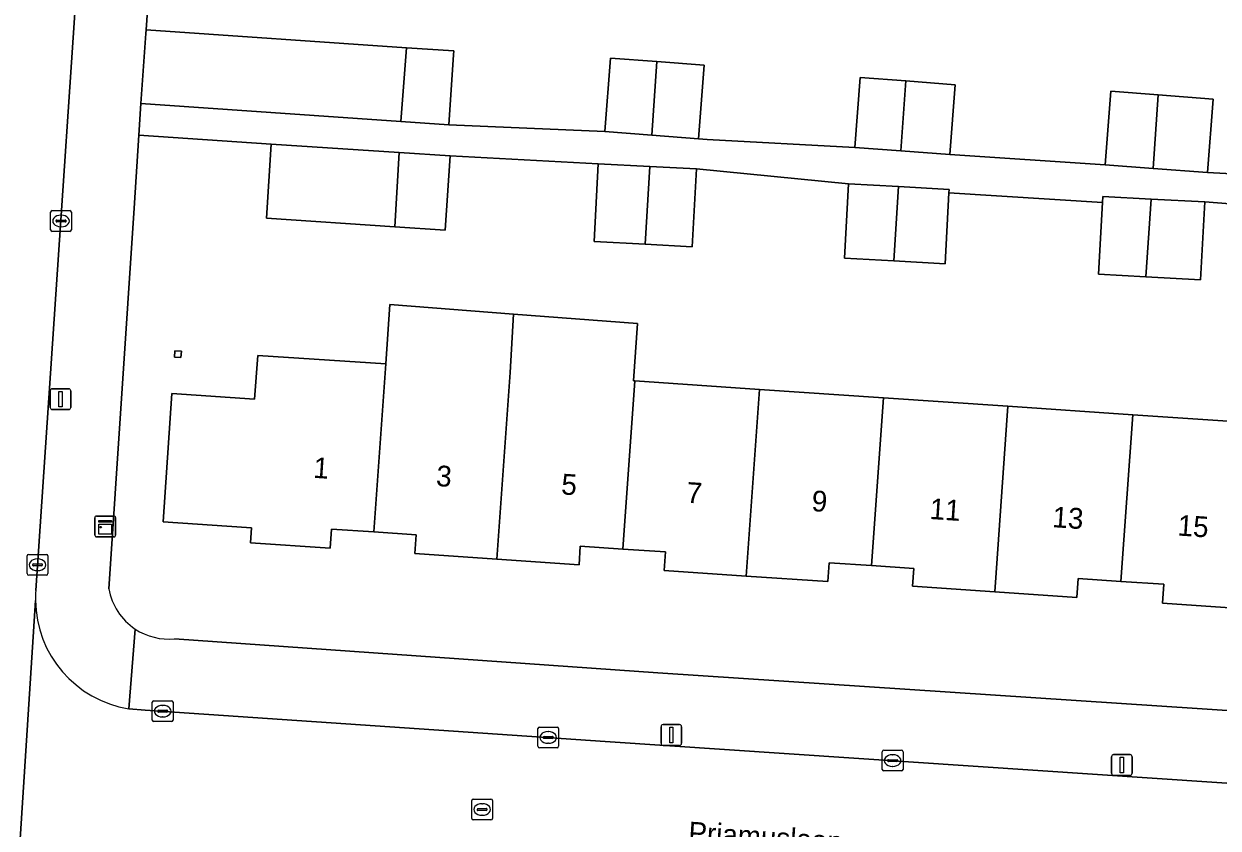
# Model space of a CAD drawing. Extents: x 161848 to 162726, y 385382 to 386521.
# Drawn here: x 162231 to 162288.5, y 385539 to 385577.7 of the extents above; entities that cross this region are included whole.
import ezdxf

# ---------------------------------------------------------------- set-up
doc = ezdxf.new("R2010")
doc.units = 0
for name, color, linetype in [('IMGEO_Erf', 7, 'Continuous'), ('IMGEO_Kast', 7, 'Continuous'), ('IMGEO_Kolk', 7, 'Continuous'), ('IMGEO_Lichtmast', 7, 'Continuous'), ('IMGEO_Openbare_ruimte_label', 7, 'Continuous'), ('IMGEO_Pand', 7, 'Continuous'), ('IMGEO_Pand_nummerreeks', 7, 'Continuous'), ('IMGEO_Rijbaan_lokaal_open', 7, 'Continuous'), ('IMGEO_Rioolput', 7, 'Continuous'), ('IMGEO_Voetpad_open', 7, 'Continuous')]:
    doc.layers.add(name, color=color, linetype=linetype)

msp = doc.modelspace()

# ---------------------------------------------------------------- linework, layer by layer
at = {"layer": 'IMGEO_Erf'}
for points in [[(162237.991, 385593.891), (162236.867, 385577.443), (162249.409, 385576.578), (162251.69, 385576.42), (162251.677, 385576.237), (162251.443, 385572.864), (162258.955, 385572.537), (162259.226, 385576.078), (162261.467, 385575.906), (162263.745, 385575.731), (162263.474, 385572.191), (162263.883, 385572.16), (162271, 385571.777), (162271.258, 385575.147), (162273.449, 385574.979), (162275.823, 385574.797), (162275.565, 385571.428), (162283.04, 385570.943), (162283.311, 385574.484), (162285.599, 385574.309), (162288.239, 385574.106), (162287.968, 385570.566), (162295.039, 385570.185)], [(162294.934, 385568.591), (162287.846, 385569.148), (162287.638, 385565.399), (162285.001, 385565.545), (162282.731, 385565.671), (162282.923, 385569.125), (162275.525, 385569.596), (162275.335, 385566.177), (162272.875, 385566.313), (162270.488, 385566.446), (162270.686, 385570.021), (162263.364, 385570.738), (162263.156, 385566.989), (162260.898, 385567.114), (162258.436, 385567.25), (162258.642, 385570.986), (162251.508, 385571.363), (162251.271, 385567.791), (162248.852, 385567.952), (162242.662, 385568.363), (162242.899, 385571.935), (162236.521, 385572.359), (162236.288, 385568.85), (162235.071, 385550.525)], [(162289.754, 385549.562), (162285.811, 385549.83), (162285.872, 385550.736), (162283.808, 385550.876), (162281.743, 385551.016), (162281.681, 385550.105), (162277.726, 385550.373), (162273.77, 385550.642), (162273.828, 385551.499), (162271.795, 385551.637), (162269.762, 385551.776), (162269.7, 385550.865), (162265.76, 385551.133), (162261.82, 385551.401), (162261.881, 385552.298), (162259.829, 385552.437), (162257.776, 385552.577), (162257.715, 385551.68), (162253.762, 385551.948), (162249.809, 385552.217), (162249.871, 385553.119), (162247.831, 385553.258), (162245.79, 385553.397), (162245.727, 385552.47), (162241.903, 385552.73), (162241.952, 385553.453), (162241.7, 385553.469), (162237.697, 385553.753), (162238.104, 385559.923), (162242.094, 385559.652), (162242.249, 385561.76), (162248.408, 385561.348), (162248.612, 385564.215), (162254.565, 385563.752), (162260.523, 385563.289), (162260.34, 385560.537), (162260.407, 385560.532), (162266.402, 385560.125), (162272.372, 385559.719), (162278.364, 385559.312), (162284.381, 385558.904), (162290.392, 385558.495)], [(162238.237, 385548.11), (162261.502, 385546.47), (162307.85, 385543.401)]]:
    msp.add_lwpolyline(points, dxfattribs=at)
msp.add_lwpolyline([(162238.567, 385561.964), (162238.549, 385561.664), (162238.238, 385561.683), (162238.257, 385561.983)], close=True, dxfattribs=at)
for centre, radius, start, end in [((162237.969, 385551.037), 2.943, 190.02141, 236.51032), ((162237.963, 385551.034), 2.937, 236.5703, 275.35721)]:
    msp.add_arc(centre, radius, start, end, dxfattribs=at)
at = {"layer": 'IMGEO_Kast'}
for p, q in [((162234.404, 385553.098), (162234.404, 385553.939)), ((162234.404, 385553.939), (162234.404, 385553.098)), ((162234.479, 385554.023), (162235.32, 385554.023)), ((162235.32, 385554.023), (162234.479, 385554.023)), ((162235.404, 385553.948), (162235.404, 385553.107)), ((162235.404, 385553.107), (162235.404, 385553.948)), ((162235.329, 385553.023), (162234.488, 385553.023)), ((162234.488, 385553.023), (162235.329, 385553.023))]:
    msp.add_line(p, q, dxfattribs=at)
for points in [[(162234.599, 385553.813), (162235.199, 385553.813), (162235.199, 385553.728), (162234.599, 385553.728), (162234.599, 385553.813)], [(162234.599, 385553.638), (162235.199, 385553.638), (162235.199, 385553.149), (162234.599, 385553.149), (162234.599, 385553.638)]]:
    msp.add_lwpolyline(points, dxfattribs=at)
msp.add_circle((162234.683, 385553.487), 0.0377, dxfattribs=at)
for centre, start, end in [((162234.482, 385553.945), 92.4484, 184.28452), ((162234.482, 385553.945), 92.4484, 184.28452), ((162235.326, 385553.945), 2.4484, 94.28452), ((162235.326, 385553.945), 2.4484, 94.28452), ((162234.482, 385553.101), 182.4484, 274.28452), ((162234.482, 385553.101), 182.4484, 274.28452), ((162235.326, 385553.101), 272.4484, 4.28452), ((162235.326, 385553.101), 272.4484, 4.28452)]:
    msp.add_arc(centre, 0.0779, start, end, dxfattribs=at)
at = {"layer": 'IMGEO_Kolk'}
for p, q in [((162232.273, 385567.807), (162232.273, 385568.659)), ((162232.348, 385568.733), (162233.2, 385568.733)), ((162232.532, 385568.227), (162232.532, 385568.239)), ((162232.97, 385568.19), (162232.572, 385568.19)), ((162232.575, 385568.276), (162232.973, 385568.276)), ((162232.761, 385568.513), (162232.786, 385568.513)), ((162233.016, 385568.239), (162233.016, 385568.227)), ((162233.274, 385568.659), (162233.274, 385567.807)), ((162233.2, 385567.733), (162232.348, 385567.733)), ((162232.784, 385567.953), (162232.759, 385567.953)), ((162231.144, 385551.25), (162231.144, 385552.102)), ((162231.219, 385552.176), (162232.071, 385552.176)), ((162232.145, 385552.102), (162232.145, 385551.25)), ((162231.403, 385551.67), (162231.403, 385551.682)), ((162231.841, 385551.633), (162231.443, 385551.633)), ((162231.446, 385551.719), (162231.844, 385551.719)), ((162231.632, 385551.956), (162231.657, 385551.956)), ((162231.887, 385551.682), (162231.887, 385551.67)), ((162232.071, 385551.176), (162231.219, 385551.176)), ((162231.655, 385551.396), (162231.63, 385551.396)), ((162237.169, 385544.202), (162237.169, 385545.054)), ((162237.244, 385545.128), (162238.096, 385545.128)), ((162237.428, 385544.622), (162237.428, 385544.634)), ((162237.471, 385544.671), (162237.869, 385544.671)), ((162237.657, 385544.908), (162237.682, 385544.908)), ((162237.912, 385544.634), (162237.912, 385544.622)), ((162238.17, 385545.054), (162238.17, 385544.202)), ((162238.096, 385544.128), (162237.244, 385544.128)), ((162237.866, 385544.585), (162237.468, 385544.585)), ((162237.68, 385544.348), (162237.655, 385544.348)), ((162255.732, 385542.936), (162255.732, 385543.788)), ((162255.807, 385543.862), (162256.659, 385543.862)), ((162256.22, 385543.642), (162256.245, 385543.642)), ((162256.733, 385543.788), (162256.733, 385542.936)), ((162255.991, 385543.356), (162255.991, 385543.368)), ((162256.429, 385543.319), (162256.031, 385543.319)), ((162256.034, 385543.405), (162256.432, 385543.405)), ((162256.243, 385543.082), (162256.218, 385543.082)), ((162256.475, 385543.368), (162256.475, 385543.356)), ((162256.659, 385542.862), (162255.807, 385542.862)), ((162272.313, 385541.823), (162272.313, 385542.675)), ((162272.388, 385542.749), (162273.24, 385542.749)), ((162272.615, 385542.292), (162273.013, 385542.292)), ((162272.801, 385542.529), (162272.826, 385542.529)), ((162273.314, 385542.675), (162273.314, 385541.823)), ((162273.24, 385541.749), (162272.388, 385541.749)), ((162272.572, 385542.243), (162272.572, 385542.255)), ((162273.01, 385542.206), (162272.612, 385542.206)), ((162272.824, 385541.969), (162272.799, 385541.969)), ((162273.056, 385542.255), (162273.056, 385542.243))]:
    msp.add_line(p, q, dxfattribs=at)
for points in [[(162232.273, 385567.807), (162232.273, 385568.659)], [(162232.348, 385568.733), (162233.2, 385568.733)], [(162233.274, 385568.659), (162233.274, 385567.807)], [(162233.2, 385567.733), (162232.348, 385567.733)], [(162231.144, 385551.25), (162231.144, 385552.102)], [(162231.219, 385552.176), (162232.071, 385552.176)], [(162232.145, 385552.102), (162232.145, 385551.25)], [(162232.071, 385551.176), (162231.219, 385551.176)], [(162237.169, 385544.202), (162237.169, 385545.054)], [(162237.244, 385545.128), (162238.096, 385545.128)], [(162238.17, 385545.054), (162238.17, 385544.202)], [(162238.096, 385544.128), (162237.244, 385544.128)], [(162255.732, 385542.936), (162255.732, 385543.788)], [(162255.807, 385543.862), (162256.659, 385543.862)], [(162256.733, 385543.788), (162256.733, 385542.936)], [(162256.659, 385542.862), (162255.807, 385542.862)], [(162272.313, 385541.823), (162272.313, 385542.675)], [(162272.388, 385542.749), (162273.24, 385542.749)], [(162273.314, 385542.675), (162273.314, 385541.823)], [(162273.24, 385541.749), (162272.388, 385541.749)]]:
    msp.add_lwpolyline(points, dxfattribs=at)
for centre, radius, start, end in [((162232.35, 385568.657), 0.0765, 91.55205, 178.44795), ((162232.35, 385568.657), 0.0765, 91.55205, 178.44795), ((162232.572, 385568.236), 0.0403, 85.87752, 175.75265), ((162232.569, 385568.226), 0.0366, 178.93798, 274.71019), ((162232.973, 385568.233), 0.043, 264.86636, 352.45326), ((162232.977, 385568.238), 0.0386, 1.73085, 96.63898), ((162233.198, 385568.657), 0.0765, 1.55205, 88.44795), ((162233.198, 385568.657), 0.0765, 1.55205, 88.44795), ((162232.35, 385567.809), 0.0765, 181.55205, 268.44795), ((162232.35, 385567.809), 0.0765, 181.55205, 268.44795), ((162233.198, 385567.809), 0.0765, 271.55205, 358.44795), ((162233.198, 385567.809), 0.0765, 271.55205, 358.44795), ((162231.221, 385552.1), 0.0765, 91.55205, 178.44795), ((162231.221, 385552.1), 0.0765, 91.55205, 178.44795), ((162232.069, 385552.1), 0.0765, 1.55205, 88.44795), ((162232.069, 385552.1), 0.0765, 1.55205, 88.44795), ((162231.443, 385551.679), 0.0403, 85.87752, 175.75265), ((162231.44, 385551.669), 0.0366, 178.93798, 274.71019), ((162231.844, 385551.676), 0.043, 264.86636, 352.45326), ((162231.848, 385551.681), 0.0386, 1.73085, 96.63898), ((162231.221, 385551.252), 0.0765, 181.55205, 268.44795), ((162231.221, 385551.252), 0.0765, 181.55205, 268.44795), ((162232.069, 385551.252), 0.0765, 271.55205, 358.44795), ((162232.069, 385551.252), 0.0765, 271.55205, 358.44795), ((162237.246, 385545.052), 0.0765, 91.55205, 178.44795), ((162237.246, 385545.052), 0.0765, 91.55205, 178.44795), ((162237.468, 385544.631), 0.0403, 85.87752, 175.75265), ((162237.465, 385544.621), 0.0366, 178.93798, 274.71019), ((162237.869, 385544.628), 0.043, 264.86636, 352.45326), ((162237.873, 385544.633), 0.0386, 1.73085, 96.63898), ((162238.094, 385545.052), 0.0765, 1.55205, 88.44795), ((162238.094, 385545.052), 0.0765, 1.55205, 88.44795), ((162237.246, 385544.204), 0.0765, 181.55205, 268.44795), ((162237.246, 385544.204), 0.0765, 181.55205, 268.44795), ((162238.094, 385544.204), 0.0765, 271.55205, 358.44795), ((162238.094, 385544.204), 0.0765, 271.55205, 358.44795), ((162255.809, 385543.786), 0.0765, 91.55205, 178.44795), ((162255.809, 385543.786), 0.0765, 91.55205, 178.44795), ((162256.657, 385543.786), 0.0765, 1.55205, 88.44795), ((162256.657, 385543.786), 0.0765, 1.55205, 88.44795), ((162255.809, 385542.938), 0.0765, 181.55205, 268.44795), ((162255.809, 385542.938), 0.0765, 181.55205, 268.44795), ((162256.031, 385543.365), 0.0403, 85.87752, 175.75265), ((162256.028, 385543.355), 0.0366, 178.93798, 274.71019), ((162256.432, 385543.362), 0.043, 264.86636, 352.45326), ((162256.436, 385543.367), 0.0386, 1.73085, 96.63898), ((162256.657, 385542.938), 0.0765, 271.55205, 358.44795), ((162256.657, 385542.938), 0.0765, 271.55205, 358.44795), ((162272.39, 385542.673), 0.0765, 91.55205, 178.44795), ((162272.39, 385542.673), 0.0765, 91.55205, 178.44795), ((162272.612, 385542.252), 0.0403, 85.87752, 175.75265), ((162273.017, 385542.254), 0.0386, 1.73085, 96.63898), ((162273.238, 385542.673), 0.0765, 1.55205, 88.44795), ((162273.238, 385542.673), 0.0765, 1.55205, 88.44795), ((162272.39, 385541.825), 0.0765, 181.55205, 268.44795), ((162272.39, 385541.825), 0.0765, 181.55205, 268.44795), ((162272.609, 385542.242), 0.0366, 178.93798, 274.71019), ((162273.013, 385542.249), 0.043, 264.86636, 352.45326), ((162273.238, 385541.825), 0.0765, 271.55205, 358.44795), ((162273.238, 385541.825), 0.0765, 271.55205, 358.44795)]:
    msp.add_arc(centre, radius, start, end, dxfattribs=at)
for centre, major_axis, ratio, start_param, end_param in [((162232.76, 385568.233), (-0.387, 0.002), 0.722429, 4.712389, 7.853982), ((162232.785, 385568.233), (-0.39, 0.002), 0.717154, 1.570796, 4.712389), ((162231.631, 385551.676), (-0.387, 0.002), 0.722429, 4.712389, 7.853982), ((162231.656, 385551.676), (-0.39, 0.002), 0.717154, 1.570796, 4.712389), ((162237.656, 385544.628), (-0.387, 0.002), 0.722429, 4.712389, 7.853982), ((162237.681, 385544.628), (-0.39, 0.002), 0.717154, 1.570796, 4.712389), ((162256.219, 385543.362), (-0.387, 0.002), 0.722429, 4.712389, 7.853982), ((162256.244, 385543.362), (-0.39, 0.002), 0.717154, 1.570796, 4.712389), ((162272.8, 385542.249), (-0.387, 0.002), 0.722429, 4.712389, 7.853982), ((162272.825, 385542.249), (-0.39, 0.002), 0.717154, 1.570796, 4.712389)]:
    msp.add_ellipse(centre, major_axis=major_axis, ratio=ratio, start_param=start_param, end_param=end_param, dxfattribs=at)
at = {"layer": 'IMGEO_Lichtmast'}
for p, q in [((162232.354, 385560.154), (162233.144, 385560.154)), ((162233.144, 385560.154), (162232.354, 385560.154)), ((162232.254, 385559.254), (162232.254, 385560.054)), ((162232.254, 385560.054), (162232.254, 385559.254)), ((162233.244, 385560.054), (162233.244, 385559.254)), ((162233.244, 385559.254), (162233.244, 385560.054)), ((162233.144, 385559.154), (162232.354, 385559.154)), ((162232.354, 385559.154), (162233.144, 385559.154)), ((162261.663, 385543.079), (162261.663, 385543.879)), ((162261.663, 385543.879), (162261.663, 385543.079)), ((162261.763, 385543.979), (162262.553, 385543.979)), ((162262.553, 385543.979), (162261.763, 385543.979)), ((162262.653, 385543.879), (162262.653, 385543.079)), ((162262.653, 385543.079), (162262.653, 385543.879)), ((162262.553, 385542.979), (162261.763, 385542.979)), ((162261.763, 385542.979), (162262.553, 385542.979)), ((162283.352, 385541.635), (162283.352, 385542.435)), ((162283.352, 385542.435), (162283.352, 385541.635)), ((162283.452, 385542.535), (162284.242, 385542.535)), ((162284.242, 385542.535), (162283.452, 385542.535)), ((162284.342, 385542.435), (162284.342, 385541.635)), ((162284.342, 385541.635), (162284.342, 385542.435)), ((162284.242, 385541.535), (162283.452, 385541.535)), ((162283.452, 385541.535), (162284.242, 385541.535))]:
    msp.add_line(p, q, dxfattribs=at)
for points in [[(162232.674, 385560.029), (162232.824, 385560.029), (162232.824, 385559.279), (162232.674, 385559.279), (162232.674, 385560.029)], [(162262.083, 385543.854), (162262.233, 385543.854), (162262.233, 385543.104), (162262.083, 385543.104), (162262.083, 385543.854)], [(162283.772, 385542.41), (162283.922, 385542.41), (162283.922, 385541.66), (162283.772, 385541.66), (162283.772, 385542.41)]]:
    msp.add_lwpolyline(points, dxfattribs=at)
for centre, start, end in [((162232.354, 385560.054), 90, 180), ((162232.354, 385560.054), 90, 180), ((162233.144, 385560.054), 0, 90), ((162233.144, 385560.054), 360, 90), ((162232.354, 385559.254), 180, 270), ((162232.354, 385559.254), 180, 270), ((162233.144, 385559.254), 270, 0), ((162233.144, 385559.254), 270, 0), ((162261.763, 385543.879), 90, 180), ((162261.763, 385543.879), 90, 180), ((162262.553, 385543.879), 0, 90), ((162262.553, 385543.879), 360, 90), ((162261.763, 385543.079), 180, 270), ((162261.763, 385543.079), 180, 270), ((162262.553, 385543.079), 270, 0), ((162262.553, 385543.079), 270, 0), ((162283.452, 385542.435), 90, 180), ((162283.452, 385542.435), 90, 180), ((162284.242, 385542.435), 0, 90), ((162284.242, 385542.435), 360, 90), ((162283.452, 385541.635), 180, 270), ((162283.452, 385541.635), 180, 270), ((162284.242, 385541.635), 270, 0), ((162284.242, 385541.635), 270, 0)]:
    msp.add_arc(centre, 0.1, start, end, dxfattribs=at)
at = {"layer": 'IMGEO_Pand'}
for points in [[(162249.409, 385576.578), (162236.867, 385577.443), (162236.854, 385577.259), (162236.623, 385573.887), (162249.142, 385573.023)], [(162251.677, 385576.237), (162251.69, 385576.42), (162249.409, 385576.578), (162249.142, 385573.023), (162251.443, 385572.864)], [(162259.226, 385576.078), (162258.955, 385572.537), (162261.217, 385572.364), (162261.467, 385575.906)], [(162263.745, 385575.731), (162261.467, 385575.906), (162261.217, 385572.364), (162263.474, 385572.191)], [(162273.449, 385574.979), (162271.258, 385575.147), (162271, 385571.777), (162273.201, 385571.608)], [(162273.449, 385574.979), (162273.201, 385571.608), (162275.565, 385571.428), (162275.823, 385574.797)], [(162283.311, 385574.484), (162283.04, 385570.943), (162285.36, 385570.765), (162285.599, 385574.309)], [(162287.968, 385570.566), (162288.239, 385574.106), (162285.599, 385574.309), (162285.36, 385570.765)], [(162249.056, 385571.526), (162242.899, 385571.935), (162242.662, 385568.363), (162248.852, 385567.952)], [(162248.852, 385567.952), (162251.271, 385567.791), (162251.508, 385571.363), (162249.056, 385571.526)], [(162261.125, 385570.862), (162258.642, 385570.986), (162258.436, 385567.25), (162260.898, 385567.114)], [(162263.364, 385570.738), (162261.125, 385570.862), (162260.898, 385567.114), (162263.156, 385566.989)], [(162273.093, 385569.888), (162270.686, 385570.021), (162270.488, 385566.446), (162272.875, 385566.313)], [(162275.525, 385569.596), (162275.534, 385569.753), (162273.093, 385569.888), (162272.875, 385566.313), (162275.335, 385566.177)], [(162285.258, 385569.291), (162282.939, 385569.42), (162282.923, 385569.125), (162282.731, 385565.671), (162285.001, 385565.545)], [(162287.638, 385565.399), (162287.846, 385569.148), (162285.258, 385569.291), (162285.001, 385565.545)], [(162254.565, 385563.752), (162248.612, 385564.215), (162248.408, 385561.348), (162247.831, 385553.258), (162249.871, 385553.119), (162249.809, 385552.217), (162253.762, 385551.948), (162254.404, 385560.94)], [(162260.407, 385560.532), (162260.34, 385560.537), (162260.523, 385563.289), (162254.565, 385563.752), (162254.404, 385560.94), (162253.762, 385551.948), (162257.715, 385551.68), (162257.776, 385552.577), (162259.829, 385552.437)], [(162238.257, 385561.983), (162238.238, 385561.683), (162238.549, 385561.664), (162238.567, 385561.964)], [(162248.408, 385561.348), (162242.249, 385561.76), (162242.094, 385559.652), (162238.104, 385559.923), (162237.697, 385553.753), (162241.7, 385553.469), (162241.952, 385553.453), (162241.903, 385552.73), (162245.727, 385552.47), (162245.79, 385553.397), (162247.831, 385553.258)], [(162259.829, 385552.437), (162261.881, 385552.298), (162261.82, 385551.401), (162265.76, 385551.133), (162266.402, 385560.125), (162260.407, 385560.532)], [(162272.372, 385559.719), (162266.402, 385560.125), (162265.76, 385551.133), (162269.7, 385550.865), (162269.762, 385551.776), (162271.795, 385551.637)], [(162278.364, 385559.312), (162272.372, 385559.719), (162271.795, 385551.637), (162273.828, 385551.499), (162273.77, 385550.642), (162277.726, 385550.373)], [(162284.381, 385558.904), (162278.364, 385559.312), (162277.726, 385550.373), (162281.681, 385550.105), (162281.743, 385551.016), (162283.808, 385550.876)], [(162290.392, 385558.495), (162284.381, 385558.904), (162283.808, 385550.876), (162285.872, 385550.736), (162285.811, 385549.83), (162289.754, 385549.562)]]:
    msp.add_lwpolyline(points, close=True, dxfattribs=at)
at = {"layer": 'IMGEO_Rijbaan_lokaal_open'}
for points in [[(162231.56, 385550.443), (162234.498, 385593.962)], [(162230.36, 385531.483), (162231.543, 385549.956)], [(162231.543, 385549.956), (162230.36, 385531.483)], [(162306.143, 385540.007), (162258.97, 385543.171), (162236.818, 385544.681), (162236.038, 385544.747)]]:
    msp.add_lwpolyline(points, dxfattribs=at)
for centre, radius, start, end in [((162236.928, 385550.012), 5.386, 175.40783, 180.59368), ((162236.875, 385550.013), 5.332, 180.6132, 260.97056)]:
    msp.add_arc(centre, radius, start, end, dxfattribs=at)
at = {"layer": 'IMGEO_Rioolput'}
for p, q in [((162252.546, 385539.467), (162252.546, 385540.319)), ((162252.621, 385540.393), (162253.473, 385540.393)), ((162253.034, 385540.173), (162253.059, 385540.173)), ((162253.547, 385540.319), (162253.547, 385539.467)), ((162252.805, 385539.887), (162252.805, 385539.899)), ((162253.243, 385539.85), (162252.845, 385539.85)), ((162252.848, 385539.936), (162253.246, 385539.936)), ((162253.057, 385539.613), (162253.032, 385539.613)), ((162253.289, 385539.899), (162253.289, 385539.887)), ((162253.473, 385539.393), (162252.621, 385539.393))]:
    msp.add_line(p, q, dxfattribs=at)
for points in [[(162252.546, 385539.467), (162252.546, 385540.319)], [(162252.621, 385540.393), (162253.473, 385540.393)], [(162253.547, 385540.319), (162253.547, 385539.467)], [(162253.473, 385539.393), (162252.621, 385539.393)]]:
    msp.add_lwpolyline(points, dxfattribs=at)
for centre, radius, start, end in [((162252.623, 385540.317), 0.0765, 91.55205, 178.44795), ((162252.623, 385540.317), 0.0765, 91.55205, 178.44795), ((162253.471, 385540.317), 0.0765, 1.55205, 88.44795), ((162253.471, 385540.317), 0.0765, 1.55205, 88.44795), ((162252.623, 385539.469), 0.0765, 181.55205, 268.44795), ((162252.623, 385539.469), 0.0765, 181.55205, 268.44795), ((162252.845, 385539.896), 0.0403, 85.87752, 175.75265), ((162252.842, 385539.886), 0.0366, 178.93798, 274.71019), ((162253.246, 385539.893), 0.043, 264.86636, 352.45326), ((162253.25, 385539.898), 0.0386, 1.73085, 96.63898), ((162253.471, 385539.469), 0.0765, 271.55205, 358.44795), ((162253.471, 385539.469), 0.0765, 271.55205, 358.44795)]:
    msp.add_arc(centre, radius, start, end, dxfattribs=at)
for centre, major_axis, ratio, start_param, end_param in [((162253.033, 385539.893), (-0.387, 0.002), 0.722429, 4.712389, 7.853982), ((162253.058, 385539.893), (-0.39, 0.002), 0.717154, 1.570796, 4.712389)]:
    msp.add_ellipse(centre, major_axis=major_axis, ratio=ratio, start_param=start_param, end_param=end_param, dxfattribs=at)
at = {"layer": 'IMGEO_Voetpad_open'}
for points in [[(162234.498, 385593.962), (162231.56, 385550.443)], [(162236.521, 385572.359), (162236.623, 385573.887), (162236.854, 385577.259), (162236.867, 385577.443), (162237.991, 385593.891)], [(162295.039, 385570.185), (162287.968, 385570.566), (162285.36, 385570.765), (162283.04, 385570.943), (162275.565, 385571.428), (162273.201, 385571.608), (162271, 385571.777), (162263.883, 385572.16), (162263.474, 385572.191), (162261.217, 385572.364), (162258.955, 385572.537), (162251.443, 385572.864), (162249.142, 385573.023), (162236.623, 385573.887), (162236.521, 385572.359), (162242.899, 385571.935), (162249.056, 385571.526), (162251.508, 385571.363), (162258.642, 385570.986), (162261.125, 385570.862), (162263.364, 385570.738), (162270.686, 385570.021), (162273.093, 385569.888), (162275.534, 385569.753), (162275.525, 385569.596), (162282.923, 385569.125), (162282.939, 385569.42), (162285.258, 385569.291), (162287.846, 385569.148), (162294.934, 385568.591)], [(162235.071, 385550.525), (162236.288, 385568.85), (162236.521, 385572.359)], [(162236.038, 385544.747), (162236.345, 385548.583)], [(162236.345, 385548.583), (162236.038, 385544.747), (162236.818, 385544.681), (162258.97, 385543.171), (162306.143, 385540.007)], [(162261.502, 385546.47), (162238.237, 385548.11)], [(162307.85, 385543.401), (162261.502, 385546.47)]]:
    msp.add_lwpolyline(points, dxfattribs=at)
for centre, radius, start, end in [((162236.928, 385550.012), 5.386, 175.40783, 180.59368), ((162237.969, 385551.037), 2.943, 190.02141, 236.51032), ((162236.875, 385550.013), 5.332, 180.6132, 260.97056), ((162237.963, 385551.034), 2.937, 236.5703, 275.35721)]:
    msp.add_arc(centre, radius, start, end, dxfattribs=at)

# ---------------------------------------------------------------- texts
at = {"layer": 'IMGEO_Openbare_ruimte_label'}
msp.add_text('Priamuslaan', height=1, rotation=356.21641, dxfattribs=at).set_placement((162262.954, 385538.314))
at = {"layer": 'IMGEO_Pand_nummerreeks'}
for s, rotation, p in [('1', 356.17732, (162244.899, 385555.868)), ('3', 356.17837, (162250.811, 385555.473)), ('5', 356.17837, (162256.837, 385555.07)), ('7', 356.17732, (162262.864, 385554.667)), ('9', 356.17732, (162268.89, 385554.265)), ('11', 356.17732, (162274.571, 385553.885)), ('13', 356.17732, (162280.483, 385553.49)), ('15', 356.17732, (162286.509, 385553.088))]:
    msp.add_text(s, height=1, rotation=rotation, dxfattribs=at).set_placement(p)

doc.saveas('drawing.dxf')
